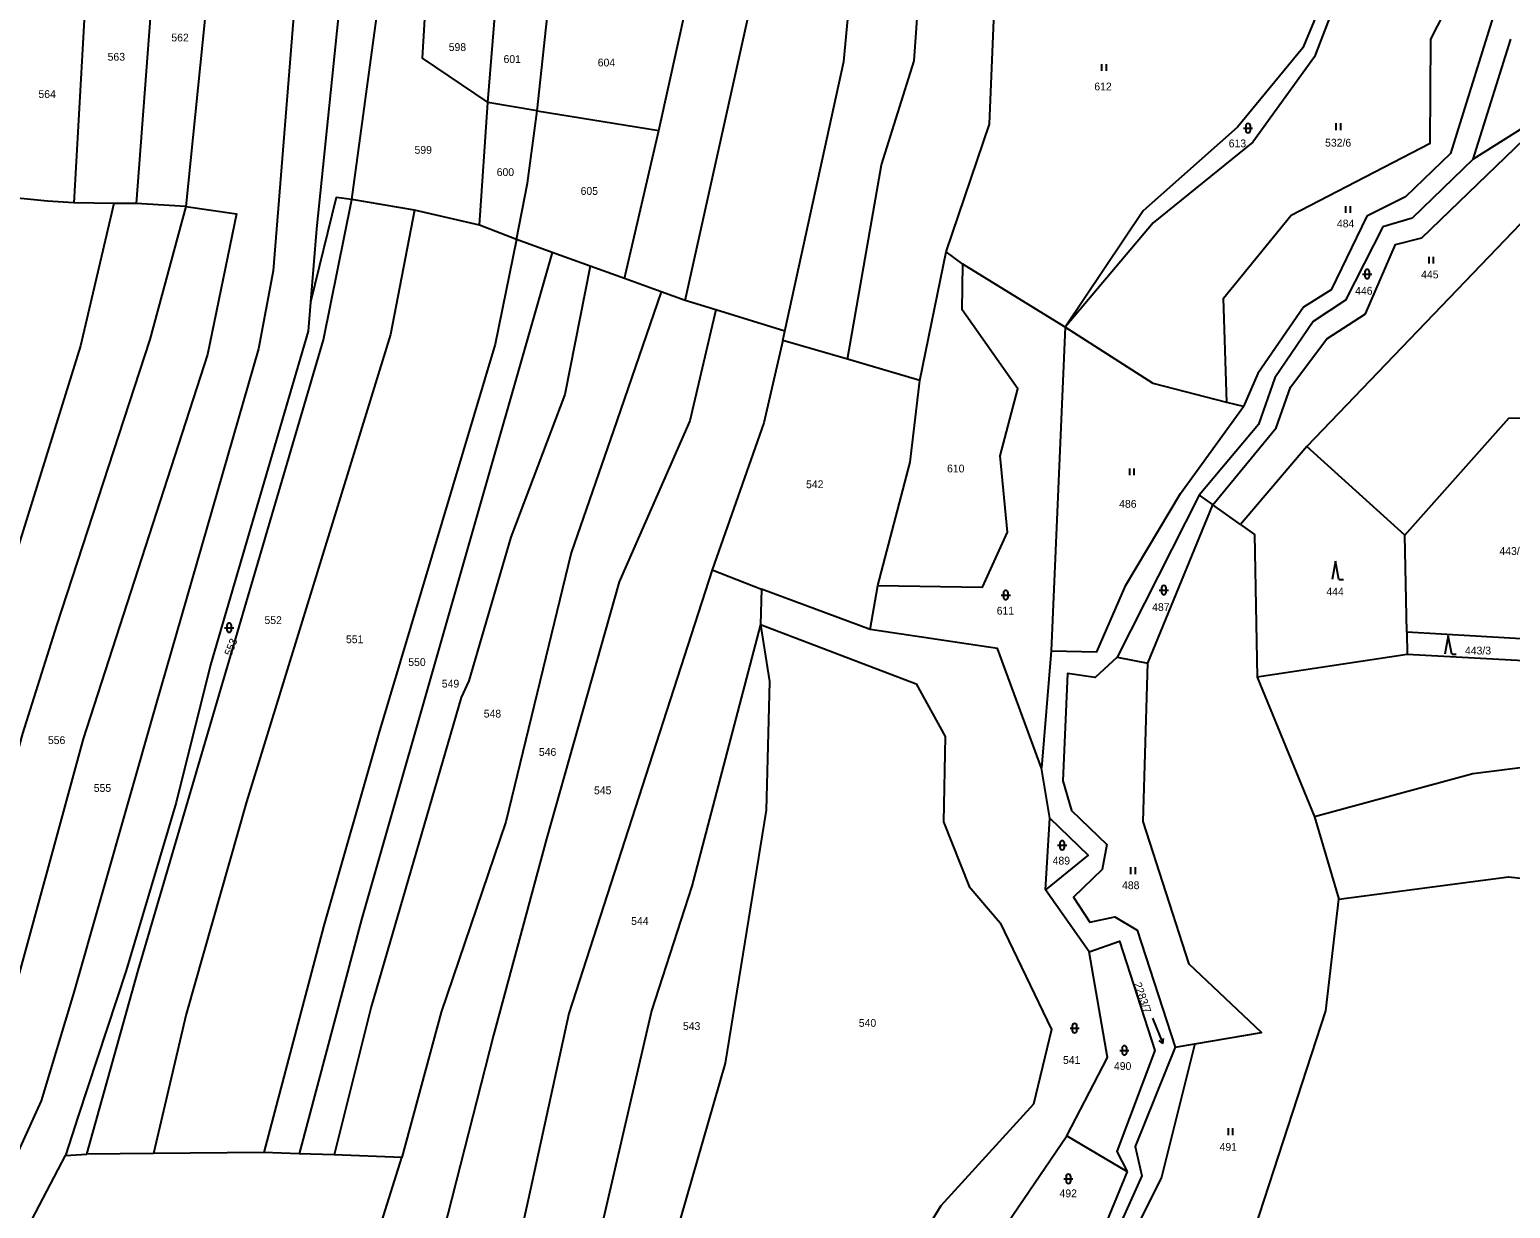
# Model space of a CAD drawing. Extents: x -725728 to -720881, y -1068679 to -1063504.
# Drawn here: x -722824.4 to -722501.3, y -1065018.4 to -1064761.2 of the extents above; entities that cross this region are included whole.
import ezdxf

# ---------------------------------------------------------------- set-up
doc = ezdxf.new("R2010")
doc.units = 0
for name, color, linetype in [('Hranice parcel', 7, 'Continuous'), ('Parcelní čísla', 7, 'Continuous'), ('Značky kultur', 7, 'Continuous')]:
    doc.layers.add(name, color=color, linetype=linetype)

# ---------------------------------------------------------------- blocks, each defined once
blk = doc.blocks.new('3.06_2')
at = {"layer": 'Značky kultur'}
for p, q in [((-0.051, 0), (-0.051, 0.15)), ((0.049, 0), (0.049, 0.15))]:
    blk.add_line(p, q, dxfattribs=at)
blk = doc.blocks.new('3.16_2')
at = {"layer": 'Značky kultur'}
for p, q in [((-0.1, 0.1), (0.1, 0.1)), ((-0.05, 0.15), (-0.05, 0.05)), ((0.05, 0.05), (0.05, 0.15))]:
    blk.add_line(p, q, dxfattribs=at)
for centre, start, end in [((0, 0.15), 0, 180), ((0, 0.05), 180, 359.9879)]:
    blk.add_arc(centre, 0.05, start, end, dxfattribs=at)
blk = doc.blocks.new('3.06_1')
at = {"layer": 'Značky kultur'}
for p, q in [((-0.051, 0), (-0.051, 0.15)), ((0.049, 0), (0.049, 0.15))]:
    blk.add_line(p, q, dxfattribs=at)
blk = doc.blocks.new('3.16_3')
at = {"layer": 'Značky kultur'}
for p, q in [((-0.1, 0.1), (0.1, 0.1)), ((-0.05, 0.15), (-0.05, 0.05)), ((0.05, 0.05), (0.05, 0.15))]:
    blk.add_line(p, q, dxfattribs=at)
for centre, start, end in [((0, 0.15), 0, 180), ((0, 0.05), 180, 359.9879)]:
    blk.add_arc(centre, 0.05, start, end, dxfattribs=at)
blk = doc.blocks.new('3.08_2')
at = {"layer": 'Značky kultur'}
for p, q in [((0, 0.4), (-0.075, 0)), ((0.075, 0), (0, 0.4)), ((0.075, 0), (0.175, 0))]:
    blk.add_line(p, q, dxfattribs=at)
blk = doc.blocks.new('8.02_37')
at = {"layer": 'Značky kultur'}
for p, q in [((-0.113, 0.276), (0.112, -0.28)), ((0.112, -0.28), (0.029, -0.208)), ((0.112, -0.28), (0.122, -0.171))]:
    blk.add_line(p, q, dxfattribs=at)

msp = doc.modelspace()

# ---------------------------------------------------------------- linework, layer by layer
at = {"layer": 'Hranice parcel'}
for p, q in [((-722796.43, -1064736.83), (-722801.17, -1064799.16)), ((-722783.97, -1064737.44), (-722790.31, -1064799.79)), ((-722811.57, -1064742.28), (-722814.73, -1064799)), ((-722754.13, -1064798.27), (-722747.79, -1064751.77)), ((-722724.44, -1064777.1), (-722722.55, -1064753.69)), ((-722713.66, -1064778.93), (-722710.88, -1064752.9)), ((-722687.09, -1064783.16), (-722681.08, -1064755.91)), ((-722509.42, -1064789.44), (-722501.2, -1064763.27)), ((-722726.21, -1064803.82), (-722724.44, -1064777.1)), ((-722713.66, -1064778.93), (-722724.44, -1064777.1)), ((-722490.15, -1064777.25), (-722509.42, -1064789.44)), ((-722713.66, -1064778.93), (-722687.09, -1064783.16)), ((-722694.62, -1064815.5), (-722687.09, -1064783.16)), ((-722480.28, -1064783.89), (-722545.73, -1064852.16)), ((-722806.02, -1064799.1), (-722814.73, -1064799)), ((-722801.17, -1064799.16), (-722806.02, -1064799.1)), ((-722790.31, -1064799.79), (-722801.17, -1064799.16)), ((-722740.41, -1064800.55), (-722754.13, -1064798.27)), ((-722726.21, -1064803.82), (-722740.41, -1064800.55)), ((-722718.18, -1064806.99), (-722726.21, -1064803.82)), ((-722710.41, -1064809.8), (-722718.18, -1064806.99)), ((-722702.11, -1064812.8), (-722710.41, -1064809.8)), ((-722630.14, -1064837.72), (-722624.39, -1064809.66)), ((-722620.78, -1064812.34), (-722624.39, -1064809.66)), ((-722694.62, -1064815.5), (-722702.11, -1064812.8)), ((-722598.45, -1064826.14), (-722620.78, -1064812.34)), ((-722686.62, -1064818.39), (-722694.62, -1064815.5)), ((-722681.37, -1064820.28), (-722686.62, -1064818.39)), ((-722674.68, -1064822.33), (-722681.37, -1064820.28)), ((-722659.64, -1064826.95), (-722674.68, -1064822.33)), ((-722660.08, -1064828.99), (-722659.64, -1064826.95)), ((-722645.97, -1064833.08), (-722660.08, -1064828.99)), ((-722598.45, -1064826.14), (-722601.54, -1064896.74)), ((-722630.14, -1064837.72), (-722645.97, -1064833.08)), ((-722559.54, -1064843.45), (-722563.21, -1064842.58)), ((-722545.73, -1064852.16), (-722560.18, -1064869.19)), ((-722524.34, -1064871.5), (-722545.73, -1064852.16)), ((-722569.21, -1064862.77), (-722587.09, -1064898.12)), ((-722569.21, -1064862.77), (-722566.27, -1064864.86)), ((-722580.4, -1064899.43), (-722566.27, -1064864.86)), ((-722560.18, -1064869.19), (-722566.27, -1064864.86)), ((-722523.93, -1064892.67), (-722524.34, -1064871.5)), ((-722675.5, -1064879.08), (-722664.69, -1064883.28)), ((-722664.69, -1064883.28), (-722664.94, -1064890.97)), ((-722641.02, -1064892.08), (-722664.69, -1064883.28)), ((-722641.02, -1064892.08), (-722639.31, -1064882.45)), ((-722493.15, -1064894.43), (-722523.93, -1064892.67)), ((-722523.93, -1064892.67), (-722523.84, -1064897.54)), ((-722601.54, -1064896.74), (-722603.65, -1064922.33)), ((-722587.09, -1064898.12), (-722580.4, -1064899.43)), ((-722523.84, -1064897.54), (-722556.56, -1064902.49)), ((-722494.43, -1064899.16), (-722523.84, -1064897.54)), ((-722556.56, -1064902.49), (-722544.06, -1064932.96)), ((-722601.78, -1064933.22), (-722603.65, -1064922.33)), ((-722602.74, -1064948.88), (-722601.78, -1064933.22)), ((-722544.06, -1064932.96), (-722538.75, -1064950.92)), ((-722593.23, -1064962.39), (-722602.74, -1064948.88)), ((-722574.44, -1064983.2), (-722570.2, -1064982.49)), ((-722598.08, -1065002.6), (-722584.91, -1065010.33)), ((-722816.53, -1065006.87), (-722811.93, -1065006.59)), ((-722797.4, -1065006.45), (-722811.93, -1065006.59)), ((-722773.26, -1065006.21), (-722797.4, -1065006.45)), ((-722765.58, -1065006.48), (-722773.26, -1065006.21)), ((-722757.98, -1065006.75), (-722765.58, -1065006.48)), ((-722743.16, -1065007.28), (-722757.98, -1065006.75))]:
    msp.add_line(p, q, dxfattribs=at)
for points in [[(-722645.97, -1064833.08), (-722638.5, -1064790.68), (-722631.4, -1064767.97), (-722629.35, -1064739.1), (-722630.1, -1064701.53), (-722631.12, -1064687.79), (-722634.39, -1064672.46)], [(-722659.64, -1064826.95), (-722646.78, -1064768.17), (-722642.71, -1064724.88), (-722643.83, -1064690.58), (-722647.33, -1064678.08)], [(-722681.37, -1064820.28), (-722665.95, -1064750.84), (-722664.18, -1064725.88), (-722664.46, -1064714.01), (-722667.55, -1064690.18)], [(-722712.09, -1064703.88), (-722713.05, -1064707.11), (-722720.48, -1064715.79), (-722748.98, -1064733.95), (-722755.37, -1064742.21), (-722761.81, -1064804.66), (-722763.13, -1064820.63)], [(-722765.2, -1064738.37), (-722771.29, -1064813.81), (-722774.49, -1064830.84), (-722796.87, -1064908.55), (-722814.81, -1064971.52), (-722821.89, -1064994.94), (-722835.2, -1065024.12), (-722841.93, -1065036.44), (-722845.83, -1065034.68)], [(-722624.39, -1064809.66), (-722614.99, -1064781.83), (-722613.8, -1064753.75), (-722614.83, -1064736.16)], [(-722538.73, -1064746.31), (-722546.6, -1064765.13), (-722560.84, -1064782.48), (-722581.47, -1064800.75), (-722598.45, -1064826.14)], [(-722536.3, -1064746.85), (-722544.04, -1064767.13), (-722557.55, -1064785.77), (-722579.28, -1064803.31), (-722598.45, -1064826.14)], [(-722563.21, -1064842.58), (-722563.94, -1064819.75), (-722549.16, -1064801.66), (-722518.85, -1064785.95), (-722518.67, -1064763.3), (-722510.06, -1064746.35), (-722501.96, -1064748.2)], [(-722501.96, -1064748.2), (-722514.39, -1064788.18), (-722524.24, -1064797.64), (-722532.68, -1064801.9), (-722540.4, -1064817.99), (-722546.47, -1064821.77), (-722556.39, -1064836.2), (-722559.54, -1064843.45)], [(-722737.89, -1064752.66), (-722738.73, -1064767.38), (-722724.44, -1064777.1)], [(-722566.27, -1064864.86), (-722552.45, -1064848.11), (-722549.3, -1064839.2), (-722541.34, -1064828.63), (-722532.9, -1064823.19), (-722526.36, -1064808.05), (-722520.61, -1064806.63), (-722490.15, -1064777.25)], [(-722718.18, -1064806.99), (-722715.75, -1064794.67), (-722713.66, -1064778.93)], [(-722509.42, -1064789.44), (-722522.75, -1064802.3), (-722529.13, -1064804.19), (-722537.32, -1064820.2), (-722544.33, -1064824.85), (-722552.69, -1064837.15), (-722556.31, -1064847.32), (-722569.21, -1064862.77)], [(-722806.02, -1064799.1), (-722813.29, -1064830.17), (-722836.7, -1064905.39), (-722857.35, -1064976.26), (-722863.9, -1065014.29)], [(-722790.31, -1064799.79), (-722798.2, -1064828.78), (-722818.51, -1064891.21), (-722825.96, -1064914.75), (-722844.34, -1064982.64), (-722851.37, -1065016.2)], [(-722790.31, -1064799.79), (-722779.28, -1064801.36), (-722785.58, -1064832.1), (-722812.69, -1064915.92), (-722829.66, -1064978.08), (-722834.62, -1064998.53), (-722840.38, -1065017.88)], [(-722814.73, -1064799), (-722820.5, -1064798.6), (-722831.53, -1064797.55)], [(-722811.93, -1065006.59), (-722800.68, -1064966.51), (-722760.3, -1064828.84), (-722754.13, -1064798.27)], [(-722754.13, -1064798.27), (-722757.48, -1064797.83), (-722763.13, -1064820.63)], [(-722740.41, -1064800.55), (-722745.69, -1064827.68), (-722777.06, -1064929.7), (-722790.25, -1064976), (-722797.4, -1065006.45)], [(-722718.18, -1064806.99), (-722722.81, -1064829.79), (-722748.17, -1064914.67), (-722760.19, -1064956.65), (-722773.26, -1065006.21)], [(-722710.41, -1064809.8), (-722752.01, -1064955.36), (-722765.58, -1065006.48)], [(-722702.11, -1064812.8), (-722707.65, -1064840.78), (-722719.41, -1064871.91), (-722728.56, -1064903.3), (-722730.27, -1064906.93), (-722749.87, -1064974.39), (-722757.98, -1065006.75)], [(-722639.31, -1064882.45), (-722616.52, -1064882.83), (-722611.02, -1064870.86), (-722612.67, -1064854.22), (-722608.8, -1064839.55), (-722620.95, -1064822.34), (-722620.78, -1064812.34)], [(-722686.62, -1064818.39), (-722696.28, -1064846.53), (-722706.23, -1064875.33), (-722720.48, -1064934.08), (-722734.57, -1064975.61), (-722743.16, -1065007.28)], [(-722763.13, -1064820.63), (-722763.65, -1064826.99), (-722784.93, -1064899.76), (-722792.41, -1064929.83), (-722803.31, -1064966.46), (-722813.81, -1064998.25), (-722816.53, -1065006.87)], [(-722674.68, -1064822.33), (-722680.33, -1064846.53), (-722695.76, -1064881.7), (-722711.63, -1064937.75), (-722723.21, -1064980.57), (-722736.8, -1065033.92)], [(-722660.08, -1064828.99), (-722664.2, -1064847.01), (-722675.5, -1064879.08)], [(-722563.21, -1064842.58), (-722579.28, -1064838.38), (-722598.45, -1064826.14)], [(-722639.31, -1064882.45), (-722632.26, -1064855.59), (-722630.14, -1064837.72)], [(-722601.54, -1064896.74), (-722591.54, -1064896.99), (-722585.23, -1064882.41), (-722573.33, -1064862.38), (-722559.54, -1064843.45)], [(-722524.34, -1064871.5), (-722501.68, -1064845.96), (-722479.96, -1064845.52)], [(-722560.18, -1064869.19), (-722557.14, -1064871.35), (-722556.56, -1064902.49)], [(-722675.5, -1064879.08), (-722706.77, -1064975.85), (-722715.61, -1065016.51), (-722719.95, -1065036.2)], [(-722664.94, -1064890.97), (-722679.91, -1064948.1), (-722688.74, -1064975.32), (-722703.33, -1065038.45)], [(-722664.94, -1064890.97), (-722662.94, -1064903.42), (-722663.69, -1064931.5), (-722672.66, -1064986.69), (-722684.85, -1065029.13), (-722690.39, -1065040.2)], [(-722664.94, -1064890.97), (-722630.94, -1064903.96), (-722624.62, -1064915.41), (-722624.97, -1064934.05), (-722619.41, -1064948.15), (-722612.66, -1064956.1), (-722601.42, -1064979.37), (-722605.4, -1064995.68), (-722625.56, -1065017.82), (-722645.89, -1065050.76)], [(-722603.65, -1064922.33), (-722613.26, -1064896.22), (-722641.02, -1064892.08)], [(-722587.09, -1064898.12), (-722591.94, -1064902.56), (-722597.96, -1064901.7), (-722598.96, -1064925.09), (-722597.1, -1064931.55), (-722589.36, -1064939.01), (-722590.36, -1064944.46), (-722596.67, -1064950.49), (-722593.08, -1064955.94), (-722587.64, -1064954.79), (-722582.76, -1064957.66), (-722574.44, -1064983.2)], [(-722570.2, -1064982.49), (-722555.65, -1064980.05), (-722571.43, -1064965.12), (-722581.47, -1064933.99), (-722580.4, -1064899.43)], [(-722434.83, -1064928.02), (-722483.48, -1064920.33), (-722509.52, -1064923.54), (-722544.06, -1064932.96)], [(-722601.78, -1064933.22), (-722593.42, -1064941.33), (-722602.74, -1064948.88)], [(-722538.75, -1064950.92), (-722501.74, -1064946.04), (-722460.81, -1064950.39)], [(-722598.56, -1065093.31), (-722562.23, -1065038.75), (-722541.6, -1064975.28), (-722538.75, -1064950.92)], [(-722593.23, -1064962.39), (-722586.59, -1064960.1), (-722578.89, -1064983.96), (-722587.17, -1065006), (-722584.91, -1065010.33)], [(-722598.08, -1065002.6), (-722589.24, -1064985.46), (-722593.23, -1064962.39)], [(-722574.44, -1064983.2), (-722583.21, -1065004.88), (-722581.74, -1065011.32), (-722586.8, -1065022.67), (-722610.21, -1065030.34), (-722611.27, -1065036.3), (-722604.34, -1065049.6), (-722616.49, -1065061.11), (-722616.25, -1065084.41)], [(-722570.2, -1064982.49), (-722577.43, -1065011.59), (-722583.87, -1065024.49), (-722598.71, -1065038.53), (-722609.46, -1065089.1)], [(-722613.9, -1065028.59), (-722612.2, -1065023.32), (-722598.08, -1065002.6)], [(-722846.3, -1065069.9), (-722843.53, -1065058.25), (-722816.53, -1065006.87)], [(-722767.04, -1065080.51), (-722755.2, -1065045.51), (-722743.16, -1065007.28)], [(-722584.91, -1065010.33), (-722589.47, -1065021.3), (-722613.9, -1065028.59)]]:
    msp.add_lwpolyline(points, dxfattribs=at)

# ---------------------------------------------------------------- block references
at = {"layer": 'Značky kultur', "xscale": 10, "yscale": 10}
for name, p in [('3.06_1', (-722589.94, -1064770.19)), ('3.16_3', (-722558.56, -1064783.67)), ('3.06_1', (-722538.82, -1064783.09)), ('3.06_2', (-722536.73, -1064801.17)), ('3.06_1', (-722518.57, -1064812.25)), ('3.16_2', (-722532.58, -1064815.52)), ('3.06_2', (-722583.87, -1064858.42)), ('3.08_2', (-722539.47, -1064881.18)), ('3.16_2', (-722611.42, -1064885.56)), ('3.16_2', (-722576.93, -1064884.48)), ('3.16_2', (-722780.85, -1064892.69)), ('3.08_2', (-722514.88, -1064897.43)), ('3.16_3', (-722599.11, -1064940.16)), ('3.06_1', (-722583.62, -1064945.46)), ('8.02_37', (-722578.25, -1064979.65)), ('3.16_2', (-722596.4, -1064980.08)), ('3.16_3', (-722585.54, -1064984.92)), ('3.06_2', (-722562.34, -1065002.41)), ('3.16_2', (-722597.76, -1065012.96))]:
    msp.add_blockref(name, p, dxfattribs=at)

# ---------------------------------------------------------------- texts
at = {"layer": 'Parcelní čísla'}
for s, p in [('562', (-722793.46, -1064763.76)), ('598', (-722732.95, -1064765.84)), ('563', (-722807.37, -1064767.96)), ('601', (-722720.99, -1064768.46)), ('604', (-722700.44, -1064769.21)), ('612', (-722592.1, -1064774.44)), ('564', (-722822.47, -1064776.1)), ('599', (-722740.42, -1064788.27)), ('613', (-722562.77, -1064786.86)), ('532/6', (-722541.75, -1064786.71)), ('600', (-722722.49, -1064793.13)), ('605', (-722704.18, -1064797.24)), ('484', (-722539.17, -1064804.34)), ('445', (-722520.79, -1064815.46)), ('446', (-722535.19, -1064819.01)), ('610', (-722624.23, -1064857.8)), ('542', (-722654.99, -1064861.24)), ('486', (-722586.68, -1064865.52)), ('443/4', (-722503.71, -1064875.81)), ('444', (-722541.47, -1064884.65)), ('611', (-722613.4, -1064888.83)), ('487', (-722579.48, -1064888.04)), ('552', (-722773.15, -1064890.89)), ('551', (-722755.37, -1064895.07)), ('443/3', (-722511.23, -1064897.52)), ('550', (-722741.78, -1064900.04)), ('549', (-722734.46, -1064904.75)), ('548', (-722725.31, -1064911.29)), ('556', (-722820.4, -1064917.08)), ('546', (-722713.28, -1064919.65)), ('555', (-722810.4, -1064927.51)), ('545', (-722701.25, -1064928.03)), ('489', (-722601.19, -1064943.37)), ('488', (-722586.05, -1064948.74)), ('544', (-722693.15, -1064956.54)), ('543', (-722681.86, -1064979.47)), ('540', (-722643.48, -1064978.78)), ('541', (-722598.93, -1064986.88)), ('490', (-722587.82, -1064988.19)), ('491', (-722564.77, -1065005.82)), ('492', (-722599.69, -1065015.97))]:
    msp.add_text(s, height=1.7, dxfattribs=at).set_placement(p)
for s, rotation, p in [('553', 69, (-722780.38, -1064897.98)), ('2283/7', 289, (-722583.49, -1064969.4))]:
    msp.add_text(s, height=1.7, rotation=rotation, dxfattribs=at).set_placement(p)

doc.saveas('drawing.dxf')
